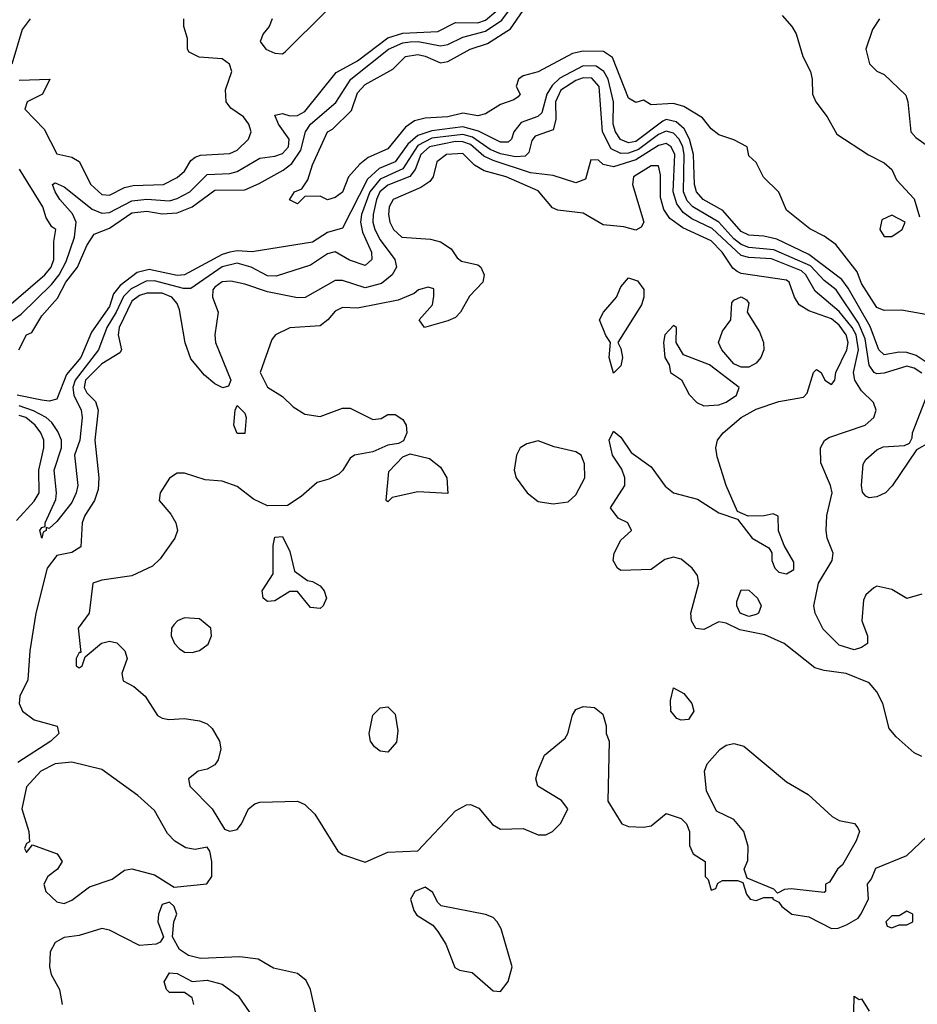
# Model space of a CAD drawing. Header units: inches. Extents: x 2380053 to 2584298, y 380219 to 546618.
# Tile 727 of 788: x 2556352 to 2558738, y 461310 to 463928. Entities that reach past the tile are written whole.
import ezdxf

# ---------------------------------------------------------------- set-up
doc = ezdxf.new("R2010")
doc.units = ezdxf.units.IN
doc.header["$MEASUREMENT"] = 0
doc.layers.add('C5456', color=7, linetype='Continuous')

msp = doc.modelspace()

# ---------------------------------------------------------------- linework, layer by layer
at = {"layer": 'C5456', "color": 2}
for points, elevation in [([(2556349.5, 463050.5), (2556369.4, 463090), (2556383.7, 463096.3), (2556410, 463140.7), (2556452.1, 463187.9), (2556474.5, 463230), (2556505.1, 463270), (2556530, 463327.7), (2556550, 463358), (2556590, 463374), (2556650, 463414.7), (2556690, 463419.2), (2556730, 463412.1), (2556770, 463414.4), (2556810, 463430.2), (2556870, 463474.9), (2556950, 463476), (2556987.9, 463492.1), (2557052.2, 463527.8), (2557074.8, 463545.2), (2557099.3, 463580.7), (2557111.8, 463630), (2557125.1, 463650), (2557191.9, 463708.1), (2557231.8, 463770), (2557332.4, 463850), (2557370, 463866.6), (2557390, 463869.4), (2557411, 463870), (2557470, 463858.4), (2557490, 463861.6), (2557530, 463881.5), (2557590, 463897.3), (2557633.1, 463926.9), (2557670, 463975.4)], 22), ([(2556310, 463113.2), (2556355.3, 463144.7), (2556435.8, 463224.2), (2556456.8, 463250), (2556475.2, 463284.8), (2556497.7, 463350), (2556501.8, 463390), (2556492.2, 463412.2), (2556458, 463450), (2556446, 463470), (2556439, 463490), (2556445.6, 463494.4), (2556470, 463483.8), (2556544.2, 463424.2), (2556570, 463413.2), (2556590, 463415.6), (2556650, 463446.6), (2556690, 463450.9), (2556750, 463446.8), (2556770, 463452.2), (2556803.5, 463470), (2556850, 463516.5), (2556910, 463519.1), (2556930, 463524), (2556990, 463559.5), (2557030, 463564.9), (2557050, 463572.4), (2557066, 463590), (2557067.6, 463610), (2557039.3, 463650), (2557030, 463674), (2557050, 463678.8), (2557070, 463672.7), (2557090, 463673.4), (2557110, 463683.6), (2557192.8, 463787.2), (2557250, 463818.8), (2557330, 463879.7), (2557370, 463891.9), (2557463.6, 463896.4), (2557510, 463920.3), (2557570, 463919.3), (2557590, 463927.1), (2557617.8, 463950)], 26), ([(2557022.8, 463930), (2557014.8, 463910), (2556998.8, 463890), (2556991, 463870), (2557006, 463850), (2557030, 463839.1), (2557050, 463837.3), (2557057.6, 463842.4), (2557165.1, 463950)], 30), ([(2558770, 463142.7), (2558696, 463156), (2558650, 463154.5), (2558630, 463162.9), (2558590, 463226.6), (2558578, 463258), (2558521.2, 463330), (2558490, 463352.7), (2558452.1, 463372.1), (2558390, 463421.2), (2558369.6, 463469.6), (2558329.4, 463509.4), (2558310, 463548), (2558290, 463566), (2558286, 463590), (2558250, 463608.7), (2558210, 463622), (2558190, 463638), (2558167, 463667), (2558117.4, 463697.4), (2558090, 463705.1), (2558030, 463701.2), (2558010, 463714), (2557990, 463708), (2557970, 463719), (2557927.3, 463827.3), (2557903.3, 463843.3), (2557850, 463844.4), (2557821.7, 463838.3), (2557730, 463789.2), (2557690, 463779), (2557678, 463770), (2557671.3, 463750), (2557682, 463730), (2557676.9, 463723.1), (2557665.4, 463714.6), (2557630, 463702.7), (2557590, 463678), (2557570, 463672.7), (2557530, 463679.6), (2557489.7, 463669.7), (2557430, 463666.3), (2557400.9, 463659.1), (2557377.5, 463642.5), (2557330, 463584.7), (2557278, 463562), (2557255.8, 463544.2), (2557226, 463510), (2557210, 463469.2), (2557190, 463455.3), (2557170, 463449.3), (2557150, 463459), (2557110, 463458), (2557090, 463438), (2557069, 463449), (2557082, 463470), (2557102, 463478), (2557118, 463502), (2557130, 463542), (2557169.6, 463630), (2557183, 463637), (2557233.7, 463686.3), (2557250, 463733.4), (2557270, 463755.8), (2557343.9, 463796.1), (2557377.2, 463830), (2557410, 463835.3), (2557430, 463831.3), (2557470, 463813.4), (2557490, 463816.5), (2557549.5, 463850), (2557595.2, 463864.8), (2557656, 463904), (2557690, 463952.6)], 18), ([(2558378.7, 463938.7), (2558404, 463910), (2558416.3, 463890), (2558433.4, 463830), (2558454, 463790), (2558458.8, 463770), (2558459.1, 463730), (2558468, 463710), (2558498, 463670), (2558523.7, 463623.7), (2558608.6, 463568.6), (2558650, 463547.7), (2558670.5, 463530), (2558682.4, 463502.4), (2558730, 463451.3), (2558743.6, 463403.6)], 18), ([(2556379.3, 463930), (2556358, 463902), (2556330.7, 463810)], 30), ([(2556350, 463766.8), (2556432, 463770), (2556412, 463730), (2556371.3, 463710), (2556364.9, 463690), (2556416.7, 463636.7), (2556450, 463571), (2556490, 463562.8), (2556510, 463551), (2556540.5, 463490), (2556570, 463463.1), (2556590, 463461.3), (2556630, 463482), (2556653.2, 463486.8), (2556734, 463490), (2556770, 463508), (2556790, 463524.9), (2556806.2, 463553.8), (2556817.7, 463562.3), (2556832.3, 463567.7), (2556910, 463572.2), (2556930, 463581.3), (2556959.5, 463610), (2556967, 463630), (2556960.7, 463650), (2556946.6, 463670), (2556913.1, 463693.1), (2556900.5, 463710), (2556898.8, 463741.2), (2556915.6, 463790), (2556909.5, 463809.5), (2556890, 463823.7), (2556828.7, 463828.7), (2556802, 463842), (2556798, 463850), (2556798, 463878), (2556788, 463910), (2556788, 463930)], 30), ([(2558637.3, 463930), (2558618.5, 463901.5), (2558601, 463850), (2558610.9, 463810.9), (2558630, 463791.3), (2558650, 463782), (2558707.1, 463727.1), (2558713, 463710), (2558721, 463630), (2558734.4, 463614.4), (2558798, 463570)], 22), ([(2558759.1, 463019.1), (2558734.9, 463034.9), (2558710, 463042.8), (2558690, 463043.9), (2558650, 463036.9), (2558635.6, 463050), (2558612.4, 463112.4), (2558554.6, 463214.6), (2558537.2, 463237.2), (2558450, 463304.1), (2558364.3, 463344.3), (2558330, 463352.6), (2558290, 463354.7), (2558270, 463364.5), (2558220.9, 463420.9), (2558168.3, 463450), (2558151.2, 463470), (2558145.3, 463490), (2558143, 463570), (2558132.4, 463610), (2558118, 463638), (2558096.6, 463656.7), (2558070, 463662.2), (2558061.6, 463658.4), (2557990, 463603.7), (2557970, 463600.7), (2557949.3, 463609.3), (2557935.8, 463630), (2557929.8, 463650), (2557929.9, 463709.9), (2557916.5, 463770), (2557904.8, 463790), (2557884, 463804), (2557850, 463805.2), (2557787.5, 463772.5), (2557767.4, 463752.6), (2557753.2, 463730), (2557739.3, 463680.7), (2557729.3, 463670.7), (2557685, 463655), (2557665.7, 463630), (2557659.5, 463610), (2557650, 463602), (2557630, 463602.4), (2557571.7, 463631.7), (2557530, 463642.9), (2557447.5, 463632.5), (2557410, 463620.2), (2557383.2, 463596.8), (2557350.1, 463549.9), (2557307.4, 463532.6), (2557276, 463504.1), (2557210, 463374), (2557170, 463362), (2557130, 463336.4), (2556970, 463310.9), (2556930, 463313.3), (2556910, 463309.8), (2556890, 463303.7), (2556790, 463249.8), (2556770, 463248.2), (2556695.9, 463264.1), (2556663.8, 463256.2), (2556618.4, 463221.6), (2556601.2, 463198.8), (2556590, 463165.1), (2556542.8, 463097.2), (2556514, 463030), (2556475.6, 462984.4), (2556450, 462919.5), (2556430, 462914), (2556410, 462916.9), (2556345.2, 462930)], 22), ([(2558750, 462988.2), (2558730, 463001.2), (2558710, 463006.6), (2558650, 462988.4), (2558630, 462986.3), (2558623.7, 462990), (2558610, 463009.2), (2558599.6, 463079.6), (2558581.4, 463121.4), (2558522.4, 463210), (2558490, 463234.4), (2558453.7, 463273.7), (2558356.3, 463316.3), (2558290, 463322.5), (2558270, 463330.6), (2558250, 463345.6), (2558209.9, 463389.9), (2558140.9, 463430), (2558126.5, 463446.5), (2558116.5, 463470), (2558118.5, 463570), (2558114.3, 463590), (2558105, 463610), (2558090, 463626.3), (2558070, 463631.4), (2558050, 463622.5), (2557997.1, 463582.9), (2557970, 463573), (2557950, 463572.2), (2557924.4, 463584.4), (2557900.8, 463630), (2557892.3, 463750), (2557872.5, 463772.5), (2557850, 463773.2), (2557830, 463766.3), (2557790, 463740.3), (2557776.1, 463710), (2557777.3, 463662.7), (2557770, 463635.1), (2557721.6, 463618.4), (2557712.8, 463607.2), (2557704.8, 463575.2), (2557695, 463565), (2557670, 463563.4), (2557630, 463571.2), (2557602.8, 463582.8), (2557555.8, 463615.8), (2557530, 463622.8), (2557447.1, 463612.9), (2557410, 463593.7), (2557370, 463531.8), (2557310, 463504.1), (2557282.2, 463470), (2557260.1, 463410), (2557257.4, 463390), (2557263, 463363), (2557287.2, 463310), (2557287.7, 463290), (2557270, 463274.5), (2557228.5, 463288.4), (2557190, 463311.2), (2557170, 463305.1), (2557124.9, 463275.1), (2557033.8, 463246.2), (2557010, 463246.6), (2556967, 463270), (2556930, 463280.3), (2556890, 463270.6), (2556806.9, 463213.1), (2556786.8, 463213.2), (2556710, 463233.9), (2556687.5, 463232.5), (2556647.7, 463212.3), (2556627.7, 463192.3), (2556608.3, 463150), (2556583.2, 463110), (2556561, 463050), (2556498.6, 462970), (2556493.2, 462950), (2556495.5, 462930), (2556514.7, 462890), (2556518, 462870), (2556511.3, 462810), (2556497.6, 462770), (2556505.7, 462690), (2556502, 462670), (2556490, 462644.5), (2556450, 462594), (2556430, 462575.3), (2556422, 462578), (2556422, 462570), (2556414.4, 462565.6), (2556410, 462549.4), (2556405.2, 462570), (2556410, 462578), (2556419, 462581), (2556419, 462590), (2556447.6, 462652.4), (2556449.8, 462670), (2556443.1, 462730), (2556463, 462790), (2556462.6, 462810), (2556453.1, 462833.1), (2556437.3, 462857.3), (2556422, 462870), (2556388.4, 462888.4), (2556350, 462901.7)], 26), ([(2558750, 462400.9), (2558710, 462389.4), (2558670, 462413.2), (2558630, 462422), (2558622, 462418), (2558600.7, 462399.3), (2558594.8, 462385.2), (2558590.7, 462330), (2558606, 462290), (2558606, 462270), (2558590, 462259.3), (2558570, 462252.7), (2558530, 462265.2), (2558487.7, 462307.7), (2558466, 462350), (2558462.7, 462370), (2558475.1, 462430), (2558512, 462490), (2558514, 462510), (2558498.4, 462550), (2558495.6, 462570), (2558497.6, 462610), (2558511.6, 462670), (2558507.6, 462690), (2558481.2, 462750), (2558480.5, 462790), (2558490.9, 462809.1), (2558502.6, 462817.4), (2558599, 462850), (2558622, 462870), (2558629, 462890), (2558621.2, 462910), (2558590, 462941.3), (2558571.9, 462970), (2558568.1, 462990), (2558581.8, 463050), (2558575.7, 463090), (2558565.2, 463110), (2558530, 463152.4), (2558466.5, 463206.5), (2558441.8, 463250), (2558430, 463260.7), (2558350, 463292.5), (2558290, 463295.4), (2558270, 463300.7), (2558192.8, 463372.8), (2558138.3, 463398.3), (2558115.2, 463415.2), (2558098.8, 463438.8), (2558089.1, 463470), (2558093.3, 463570), (2558083.5, 463590), (2558070, 463598.8), (2558050, 463593.7), (2557990, 463555.8), (2557930, 463536.8), (2557903.1, 463543.1), (2557890, 463554.5), (2557870, 463555.3), (2557855.6, 463504.4), (2557830, 463494), (2557770, 463513.6), (2557710, 463520.7), (2557610, 463553.5), (2557585.5, 463565.5), (2557550, 463595.9), (2557530, 463603.4), (2557510, 463604), (2557441.5, 463590), (2557417.7, 463570), (2557403.2, 463530), (2557389, 463511), (2557330, 463488), (2557309.3, 463470.7), (2557300.1, 463450), (2557291.1, 463410), (2557290.2, 463390), (2557295.9, 463370), (2557310, 463342.6), (2557348.7, 463290), (2557353, 463270), (2557341.6, 463250), (2557313.4, 463226.6), (2557270, 463215.3), (2557210, 463234.5), (2557190, 463234.5), (2557110.2, 463189.8), (2557090, 463188.2), (2557010, 463204.7), (2556950, 463225.1), (2556912.6, 463232.6), (2556890, 463231), (2556870, 463216.9), (2556864.9, 463210), (2556864.4, 463190), (2556879.5, 463150), (2556870.3, 463090), (2556871.7, 463070), (2556912.7, 462970), (2556906.4, 462953.6), (2556891.2, 462948.9), (2556870, 462959.5), (2556842.5, 462982.5), (2556806.3, 463026.3), (2556791.4, 463068.6), (2556776.2, 463156.2), (2556770, 463173.3), (2556755.8, 463190), (2556730, 463201.2), (2556690, 463200.8), (2556670, 463195), (2556650, 463179.7), (2556615.8, 463110), (2556613.4, 463090), (2556622, 463050), (2556618, 463042), (2556570, 463013.3), (2556526.3, 462970), (2556523.2, 462950), (2556530, 462936.4), (2556552.8, 462912.8), (2556560.3, 462890), (2556551.6, 462810), (2556562, 462710), (2556560.6, 462679.4), (2556550.3, 462650), (2556524.9, 462610), (2556517.4, 462590), (2556513.8, 462526.2), (2556490, 462511.8), (2556450, 462503.6), (2556424.9, 462470), (2556394.9, 462350), (2556378.4, 462250), (2556372.8, 462172.8), (2556352, 462130), (2556350.3, 462110), (2556359.3, 462090), (2556390, 462066.4), (2556451, 462050), (2556456, 462030), (2556434, 462010), (2556346.4, 461953.6)], 30), ([(2558750, 461969.2), (2558730, 461979), (2558681.5, 462021.5), (2558663.2, 462043.2), (2558646, 462110), (2558630, 462141.2), (2558610, 462165.2), (2558548.7, 462190), (2558490, 462197.4), (2558465.2, 462205.2), (2558383.7, 462270), (2558332.9, 462292.9), (2558266.1, 462306.1), (2558230, 462323.6), (2558210, 462327), (2558170, 462307), (2558149.6, 462309.6), (2558138, 462330), (2558136, 462350), (2558157.2, 462430), (2558153.2, 462450), (2558139, 462470), (2558110, 462494), (2558090, 462499), (2558066.8, 462493.2), (2558030, 462466), (2557950, 462463.7), (2557941.2, 462470), (2557929.5, 462490), (2557932.3, 462510), (2557950, 462544.7), (2557978, 462570), (2557968, 462590), (2557942.5, 462602.5), (2557922.7, 462630), (2557960.5, 462690), (2557960.5, 462710), (2557952.8, 462732.8), (2557927.3, 462770), (2557919, 462810), (2557930, 462834), (2557950, 462818), (2557977.6, 462777.6), (2558030, 462739.5), (2558067.5, 462687.5), (2558090, 462670.3), (2558153.7, 462653.7), (2558210, 462617.3), (2558259.8, 462599.8), (2558298.8, 462550), (2558343.5, 462523.5), (2558350.9, 462510.9), (2558350.8, 462490), (2558358.8, 462470), (2558370, 462458.8), (2558390, 462454.8), (2558410, 462466), (2558410, 462486), (2558384, 462530), (2558369.2, 462569.2), (2558368, 462608), (2558354.6, 462614.6), (2558331, 462609), (2558288, 462608), (2558260.2, 462620.2), (2558229.5, 462689.5), (2558206, 462766), (2558202.6, 462790), (2558206.9, 462810), (2558221.6, 462830), (2558269.6, 462870), (2558310, 462892.2), (2558370, 462913), (2558435.5, 462924.5), (2558445.2, 462934.8), (2558462, 462990), (2558470, 462998), (2558482, 462990), (2558492, 462970), (2558510, 462958), (2558519, 462970), (2558521.2, 462990), (2558550.7, 463050), (2558554, 463070), (2558548.6, 463090), (2558530, 463116.1), (2558510, 463132.5), (2558450, 463153.7), (2558424.2, 463170), (2558411.3, 463190), (2558397, 463230), (2558390, 463235.6), (2558270, 463253.6), (2558258.9, 463258.9), (2558247.4, 463267.4), (2558218.8, 463310), (2558190, 463339.8), (2558114.2, 463374.2), (2558079.8, 463399.8), (2558063.7, 463423.7), (2558055.2, 463455.2), (2558055.6, 463515.6), (2558050, 463539.3), (2558030, 463539.7), (2557983.8, 463510), (2557980.5, 463490), (2558010.7, 463390), (2558003.6, 463376.4), (2557990, 463368.7), (2557957.5, 463377.5), (2557902.9, 463382.9), (2557850, 463413.6), (2557782, 463422), (2557768, 463428), (2557730, 463472.6), (2557645.2, 463510), (2557586.2, 463526.2), (2557561.1, 463541.1), (2557530, 463571.9), (2557486, 463570), (2557460.5, 463550), (2557450.5, 463510), (2557442.3, 463497.7), (2557418.2, 463481.8), (2557344.4, 463450), (2557334, 463430), (2557332, 463410), (2557335.3, 463390), (2557345.3, 463370), (2557367.3, 463350), (2557444.1, 463344.1), (2557470, 463337.3), (2557498.5, 463318.5), (2557514.8, 463294.8), (2557526.4, 463286.4), (2557570, 463276), (2557578, 463270), (2557586.8, 463250), (2557582.8, 463230), (2557547.2, 463192.8), (2557523.8, 463150), (2557510, 463136.2), (2557490, 463127), (2557428, 463110), (2557414, 463130), (2557449, 463170), (2557452.7, 463192.7), (2557452.7, 463212.7), (2557437.2, 463217.2), (2557412, 463210), (2557399.9, 463200.1), (2557358, 463182), (2557250, 463160.7), (2557210, 463162.7), (2557190, 463153.2), (2557170.4, 463129.6), (2557150, 463114.5), (2557070, 463109.2), (2557031.3, 463090), (2557022, 463078), (2556990.8, 462990), (2557010, 462951), (2557050, 462926), (2557078.5, 462898.5), (2557110, 462879.1), (2557150, 462873.4), (2557210, 462894.9), (2557230, 462894.9), (2557290, 462864.9), (2557312.5, 462867.5), (2557330, 462878), (2557350, 462878), (2557370, 462864.7), (2557378.8, 462850), (2557381, 462830), (2557371.6, 462808.4), (2557358.8, 462801.2), (2557330, 462797.2), (2557290, 462779), (2557242, 462770), (2557230, 462762), (2557211, 462730), (2557199.9, 462720.1), (2557173.7, 462706.3), (2557142.5, 462697.5), (2557099.8, 462660.2), (2557063.6, 462636.4), (2557010, 462636), (2556973.1, 462653.1), (2556930, 462687), (2556890, 462700.9), (2556844.7, 462704.7), (2556790, 462722), (2556770, 462722), (2556750, 462708.7), (2556724.7, 462670), (2556722, 462650), (2556753.7, 462613.7), (2556766.8, 462590), (2556770.8, 462570), (2556764, 462550), (2556725.2, 462494.8), (2556704.9, 462475.1), (2556650, 462449.2), (2556570, 462438), (2556546, 462430), (2556536, 462350), (2556507.3, 462310), (2556514, 462246), (2556510, 462246), (2556502, 462230), (2556502, 462210), (2556510, 462204.7), (2556518, 462210), (2556526, 462234), (2556569.1, 462270.9), (2556590, 462276), (2556610, 462271), (2556630.8, 462250), (2556637.3, 462230), (2556622.8, 462190), (2556626.8, 462170), (2556654.9, 462154.9), (2556685.5, 462130), (2556718, 462078), (2556730, 462070.7), (2556747.9, 462067.9), (2556789.6, 462070.4), (2556830, 462064.4), (2556850, 462055.6), (2556863.5, 462043.5), (2556883.2, 462010), (2556886, 461990), (2556879.4, 461960.6), (2556870, 461946.6), (2556850, 461935.1), (2556826, 461930), (2556800.7, 461910), (2556804, 461890), (2556863.1, 461830), (2556896.3, 461776.3), (2556910, 461770.6), (2556930, 461775.5), (2556941.6, 461790), (2556959.7, 461830), (2556976.8, 461843.2), (2556990, 461847.8), (2557090, 461850.4), (2557110, 461841.3), (2557135.8, 461815.8), (2557197.8, 461717.8), (2557210, 461708.5), (2557270, 461688), (2557330, 461714.8), (2557410, 461718), (2557510, 461824.9), (2557539.3, 461840.7), (2557550, 461842), (2557572.2, 461832.2), (2557608.7, 461788.7), (2557630, 461776.3), (2557690, 461778), (2557730, 461761), (2557750, 461761), (2557768, 461770), (2557790, 461792), (2557808.7, 461830), (2557791.9, 461851.9), (2557729, 461890), (2557724, 461910), (2557729, 461930), (2557747.2, 461972.8), (2557802, 462018), (2557809, 462030), (2557821.2, 462078.8), (2557830, 462094), (2557850, 462102), (2557879.6, 462099.6), (2557902, 462082), (2557910.8, 462050.8), (2557910.8, 462030), (2557918.8, 462010), (2557914.8, 461850), (2557952, 461790), (2557970, 461782.8), (2558010, 461781), (2558030, 461784.7), (2558070, 461818), (2558110, 461804.7), (2558124.7, 461790), (2558132, 461770), (2558132.7, 461732.7), (2558142, 461710), (2558174, 461690), (2558174, 461650), (2558182, 461642), (2558190, 461614), (2558202, 461618), (2558207.3, 461632.7), (2558220.4, 461639.6), (2558259.6, 461639.6), (2558274, 461634), (2558283.6, 461603.6), (2558294, 461590), (2558310, 461586), (2558330, 461594), (2558354, 461594), (2558354, 461590), (2558370, 461582), (2558378, 461570), (2558404.7, 461550), (2558450, 461542.8), (2558510, 461512), (2558527.3, 461512.7), (2558550, 461522), (2558580.4, 461539.6), (2558588, 461550), (2558608, 461590), (2558606, 461630), (2558616.4, 461643.6), (2558627.3, 461672.7), (2558710, 461706), (2558763.2, 461756.8)], 34), ([(2556310, 463156.5), (2556418.3, 463250), (2556434.8, 463270), (2556442.2, 463290), (2556442, 463338), (2556448, 463370), (2556437.2, 463377.2), (2556421.5, 463401.5), (2556413.3, 463430), (2556350.8, 463530.8)], 30), ([(2558770, 462803.6), (2558735.5, 462784.5), (2558671.5, 462688.5), (2558653.4, 462670), (2558630, 462659.7), (2558610, 462657), (2558601, 462661), (2558591.9, 462671.9), (2558589.6, 462690), (2558593.8, 462746.2), (2558601.3, 462758.7), (2558630, 462784.4), (2558647.2, 462792.8), (2558704.1, 462795.9), (2558717.5, 462802.5), (2558724.1, 462815.9), (2558725.6, 462830), (2558763.8, 462930)], 26), ([(2556343.5, 462596.5), (2556390, 462648.4), (2556403, 462670), (2556402.7, 462730), (2556415.3, 462790), (2556415.3, 462810), (2556408.1, 462830), (2556392.6, 462850), (2556367.6, 462870), (2556350, 462876.1)], 30), ([(2557138, 461290), (2557125.1, 461350), (2557113.3, 461373.3), (2557090, 461392.7), (2557026.3, 461406.3), (2556986, 461430), (2556937, 461437), (2556831.9, 461431.9), (2556800.1, 461440.1), (2556776.5, 461456.5), (2556758, 461490), (2556761.2, 461530), (2556769, 461550), (2556762, 461570), (2556750, 461582), (2556730, 461575.3), (2556720.7, 461550), (2556718.8, 461530), (2556734, 461490), (2556724.7, 461475.3), (2556714, 461470), (2556670, 461466.6), (2556590, 461507.3), (2556570, 461512), (2556510, 461493.3), (2556470, 461487.6), (2556445.5, 461474.5), (2556433, 461450), (2556430.7, 461410), (2556434.8, 461390), (2556457.3, 461350), (2556464.7, 461310)], 34), ([(2556814.5, 461310), (2556810, 461328), (2556790, 461342), (2556750, 461342), (2556742, 461350), (2556735.3, 461370), (2556750, 461394), (2556770, 461392), (2556810, 461371.3), (2556850, 461374.8), (2556890, 461364), (2556932.7, 461332.7), (2556973.5, 461273.5)], 34), ([(2558569.4, 461290.6), (2558570, 461332), (2558583.6, 461323.6), (2558590, 461324.7), (2558610, 461292)], 30)]:
    msp.add_lwpolyline(points, dxfattribs=dict(at, elevation=elevation))
for points, elevation in [([(2558670, 463408.7), (2558644, 463396), (2558638, 463370), (2558650, 463352), (2558670, 463351.3), (2558690, 463364.7), (2558698, 463370), (2558706, 463390)], 18), ([(2557930, 462988), (2557919, 463030), (2557922, 463070), (2557910, 463088), (2557893.2, 463130), (2557904, 463150), (2557938, 463190), (2557950, 463218), (2557970, 463242), (2557993.7, 463233.7), (2558010.5, 463210.5), (2558010.6, 463190), (2558004.9, 463170), (2557942, 463070), (2557950, 463054), (2557954, 463030), (2557950, 463008)], 34), ([(2558290, 463003.8), (2558270, 463004.1), (2558250, 463013.3), (2558218.3, 463050), (2558209.6, 463070), (2558219.8, 463100.2), (2558242, 463130), (2558245.2, 463174.8), (2558250, 463182), (2558270, 463191), (2558283.6, 463183.6), (2558290, 463174), (2558286, 463150), (2558318.1, 463098.1), (2558329.3, 463070), (2558330.2, 463050), (2558322.4, 463030), (2558310, 463015.1)], 34), ([(2558090, 463115.3), (2558066.8, 463090), (2558062.8, 463070), (2558066.8, 463030), (2558078, 463010), (2558082, 462990), (2558110.7, 462970.7), (2558131.2, 462931.1), (2558152, 462910), (2558170, 462901), (2558210, 462904), (2558230, 462910.8), (2558257.2, 462930), (2558264, 462950), (2558185.2, 463010), (2558116.6, 463036.6), (2558097.2, 463070), (2558098, 463110)], 38), ([(2556930, 462828), (2556921.2, 462850), (2556924, 462890), (2556930, 462902), (2556950, 462882), (2556954, 462870), (2556950, 462828)], 30), ([(2557730, 462808.7), (2557699.8, 462800.2), (2557682, 462790), (2557672, 462770), (2557666, 462730), (2557671.3, 462710), (2557701, 462670), (2557730, 462646.8), (2557770, 462640.7), (2557810, 462646), (2557830, 462664.7), (2557854, 462710), (2557852.9, 462747.1), (2557844, 462770), (2557830, 462779.3), (2557772.5, 462792.5)], 38), ([(2557490, 462668), (2557410, 462672.7), (2557342, 462658), (2557330, 462646), (2557326, 462650), (2557332.9, 462727.1), (2557370, 462766), (2557390, 462774), (2557441.4, 462761.4), (2557470, 462738.8), (2557487.3, 462710)], 34), ([(2557150, 462362.7), (2557125.1, 462365.1), (2557090, 462408), (2557070, 462408), (2557030, 462382.7), (2557010, 462381.2), (2556999, 462390), (2556996, 462410), (2557025.2, 462454.8), (2557025.2, 462530), (2557030, 462552), (2557050, 462554), (2557070, 462514), (2557082, 462462), (2557116.9, 462436.9), (2557130, 462434.8), (2557150, 462422.8), (2557160.7, 462410), (2557167.3, 462390), (2557158.8, 462370)], 34), ([(2558290, 462341.5), (2558266.9, 462350), (2558258, 462370), (2558258.4, 462381.6), (2558270, 462412), (2558290, 462411), (2558313.4, 462390), (2558323, 462370), (2558315.5, 462350), (2558310, 462346.6)], 30), ([(2556790, 462338), (2556771.3, 462330), (2556761.1, 462318.9), (2556754.8, 462310), (2556754, 462290), (2556762.8, 462270), (2556775.9, 462255.9), (2556790, 462246.8), (2556810, 462246), (2556830, 462251), (2556852.3, 462267.7), (2556861.2, 462290), (2556859.3, 462310), (2556830, 462335.1)], 38), ([(2558110, 462065.6), (2558099, 462070), (2558082.7, 462090), (2558082, 462118), (2558090, 462151.3), (2558116.9, 462136.9), (2558138.8, 462110), (2558144, 462090), (2558130, 462067.6)], 34), ([(2557330, 461980.5), (2557310, 461983.5), (2557295.2, 461995.2), (2557284.4, 462010), (2557280.4, 462030), (2557290, 462078.8), (2557310, 462098.8), (2557330, 462101), (2557350, 462082), (2557357.2, 462037.2), (2557353, 462007)], 34), ([(2558490, 461608), (2558402.8, 461617.2), (2558384.7, 461615.3), (2558366, 461606), (2558356.4, 461616.4), (2558286, 461646), (2558278, 461670), (2558287.3, 461692.7), (2558288, 461730), (2558277.2, 461770), (2558250, 461802), (2558204, 461824), (2558177.5, 461877.5), (2558172, 461930), (2558179.5, 461950), (2558212.6, 461987.4), (2558230, 461999.1), (2558250, 462003.8), (2558277, 461997), (2558390, 461901.6), (2558448, 461868), (2558511.3, 461810), (2558530, 461798.8), (2558570.7, 461790.7), (2558579.8, 461779.8), (2558584.7, 461770), (2558575.3, 461744.7), (2558538.8, 461681.2), (2558526, 461670), (2558504.7, 461635.3), (2558494, 461630), (2558494, 461610)], 34), ([(2556490, 461954.5), (2556446, 461950), (2556408, 461930), (2556370, 461888.7), (2556357.1, 461830), (2556376, 461770), (2556378, 461742), (2556370, 461738), (2556364.7, 461724.7), (2556370, 461714), (2556386, 461734), (2556451.3, 461710), (2556464.7, 461690), (2556452, 461670), (2556426, 461650), (2556416, 461630), (2556421, 461610), (2556450, 461582.8), (2556470, 461578.8), (2556490, 461587.3), (2556537.5, 461622.5), (2556597, 461643), (2556630, 461666.8), (2556649.4, 461670.6), (2556710, 461654.4), (2556762, 461622), (2556849.3, 461630.7), (2556862.7, 461650), (2556862.7, 461690), (2556857.2, 461717.2), (2556850, 461728), (2556818, 461722), (2556793.4, 461726.6), (2556764.1, 461744.1), (2556744.2, 461764.2), (2556710, 461825.2), (2556665.4, 461865.4), (2556570, 461934.5)], 34), ([(2557430, 461622), (2557402, 461610), (2557391, 461590), (2557399.8, 461559.8), (2557407.7, 461547.7), (2557450, 461520.7), (2557463.6, 461503.6), (2557484.9, 461470), (2557508.1, 461408.1), (2557521.1, 461401.1), (2557554.9, 461394.9), (2557610, 461346), (2557630, 461344.7), (2557650, 461371.3), (2557660.9, 461410), (2557631.4, 461511.4), (2557621.2, 461530), (2557610, 461541.2), (2557590, 461549.2), (2557472.3, 461572.3), (2557462, 461582), (2557450, 461608)], 34), ([(2558710, 461558), (2558690, 461546), (2558670, 461546), (2558654, 461530), (2558658, 461518), (2558670, 461514), (2558690, 461522), (2558710, 461522), (2558726, 461530), (2558726, 461550)], 34)]:
    msp.add_lwpolyline(points, close=True, dxfattribs=dict(at, elevation=elevation))

doc.saveas('drawing.dxf')
